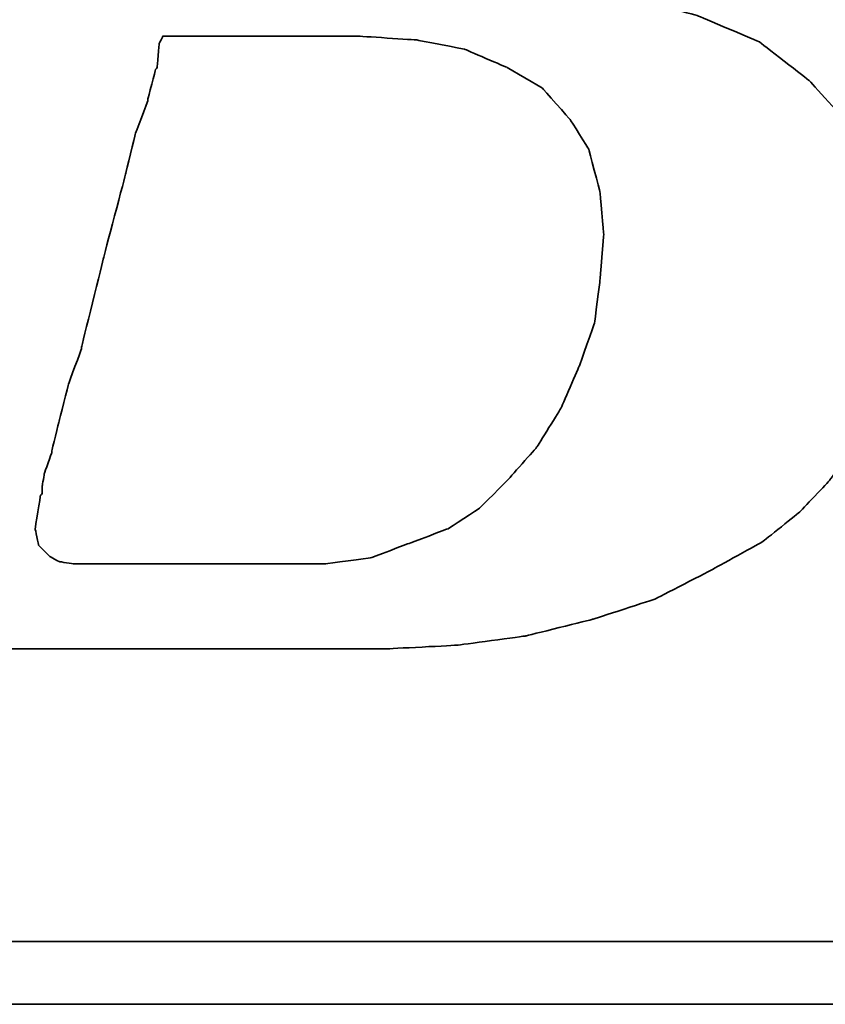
# Model space of a CAD drawing. Header units: millimetres. Extents: x -2774 to 3135, y -1571 to 860.
# Tile 284 of 625: x -2354.8 to -2351.88, y 110.78 to 114.36. Entities that reach past the tile are written whole.
import ezdxf

# ---------------------------------------------------------------- set-up
doc = ezdxf.new("R2010")
doc.units = ezdxf.units.MM
doc.layers.add('DIM', color=4, linetype='CONTINUOUS')
doc.layers.add('layer 1', color=7, linetype='CONTINUOUS')

# ---------------------------------------------------------------- blocks, each defined once
blk = doc.blocks.new('TBI MOTION logo(完整正式版)')
at = {"layer": 'layer 1', "color": 22, "lineweight": 35}
for points, knots in [([(-64.65375, -6.86375), (-64.65375, -6.86375), (-64.84375, -7.29625), (-64.84375, -7.29625), (-64.84375, -7.29625), (-64.84375, -7.29625), (-64.86875, -7.34375), (-64.86875, -7.34375), (-64.86875, -7.34375), (-64.86875, -7.34375), (-64.86875, -7.36875), (-64.86875, -7.36875), (-64.86875, -7.36875), (-64.86875, -7.36875), (-65.15375, -7.65375), (-65.15375, -7.65375), (-65.15375, -7.65375), (-65.15375, -7.65375), (-65.17875, -7.65375), (-65.17875, -7.65375), (-65.17875, -7.65375), (-65.17875, -7.65375), (-65.20375, -7.67875), (-65.20375, -7.67875), (-65.20375, -7.67875), (-65.20375, -7.67875), (-65.58875, -7.87125), (-65.58875, -7.87125), (-65.58875, -7.87125), (-65.58875, -7.87125), (-65.63375, -7.87125), (-65.63375, -7.87125), (-65.63375, -7.87125), (-65.63375, -7.87125), (-65.65875, -7.89375), (-65.65875, -7.89375), (-65.65875, -7.89375), (-65.65875, -7.89375), (-66.09375, -7.94375), (-66.09375, -7.94375), (-66.09375, -7.94375), (-66.09375, -7.94375), (-66.11375, -7.94375), (-66.11375, -7.94375), (-66.11375, -7.94375), (-66.11375, -7.94375), (-66.16375, -7.94375), (-66.16375, -7.94375), (-66.16375, -7.94375), (-66.16375, -7.94375), (-66.30875, -7.94375), (-66.30875, -7.94375), (-66.30875, -7.94375), (-66.30875, -7.94375), (-66.69375, -7.94375), (-66.69375, -7.94375), (-66.69375, -7.94375), (-66.69375, -7.94375), (-67.07375, -7.94375), (-67.07375, -7.94375), (-67.07375, -7.94375), (-67.07375, -7.94375), (-67.12375, -7.94375), (-67.12375, -7.94375), (-67.12375, -7.94375), (-67.12375, -7.94375), (-67.12375, -7.96625), (-67.12375, -7.96625), (-67.12375, -7.96625), (-67.12375, -7.96625), (-67.14875, -7.99125), (-67.14875, -7.99125), (-67.14875, -7.99125), (-67.14875, -7.99125), (-67.24375, -8.34875), (-67.24375, -8.34875), (-67.24375, -8.34875), (-67.24375, -8.34875), (-67.31375, -8.68625), (-67.31375, -8.68625), (-67.31375, -8.68625), (-67.31375, -8.68625), (-67.26875, -8.68625), (-67.26875, -8.68625), (-67.26875, -8.68625), (-67.26875, -8.68625), (-67.07375, -8.68625), (-67.07375, -8.68625), (-67.07375, -8.68625), (-67.07375, -8.68625), (-66.54875, -8.68625), (-66.54875, -8.68625), (-66.54875, -8.68625), (-66.54875, -8.68625), (-65.82625, -8.68625), (-65.82625, -8.68625), (-65.82625, -8.68625), (-65.82625, -8.68625), (-65.01375, -8.68625), (-65.01375, -8.68625), (-65.01375, -8.68625), (-65.01375, -8.68625), (-64.05375, -8.68625), (-64.05375, -8.68625), (-64.05375, -8.68625), (-64.05375, -8.68625), (-62.08375, -8.68625), (-62.08375, -8.68625), (-62.08375, -8.68625), (-62.08375, -8.68625), (-60.06875, -8.68625), (-60.06875, -8.68625), (-60.06875, -8.68625), (-60.06875, -8.68625), (-59.10875, -8.68625), (-59.10875, -8.68625), (-59.10875, -8.68625), (-59.10875, -8.68625), (-58.29375, -8.68625), (-58.29375, -8.68625), (-58.29375, -8.68625), (-58.29375, -8.68625), (-57.57375, -8.68625), (-57.57375, -8.68625), (-57.57375, -8.68625), (-57.57375, -8.68625), (-57.04875, -8.68625), (-57.04875, -8.68625), (-57.04875, -8.68625), (-57.04875, -8.68625), (-56.85375, -8.68625), (-56.85375, -8.68625), (-56.85375, -8.68625), (-56.85375, -8.68625), (-56.70875, -8.68625), (-56.70875, -8.68625), (-56.70875, -8.68625), (-56.70875, -8.68625), (-56.61375, -8.68625), (-56.61375, -8.68625), (-56.61375, -8.68625), (-56.61375, -8.68625), (-56.56875, -8.68625), (-56.56875, -8.68625), (-56.56875, -8.68625), (-56.56875, -8.68625), (-55.65375, -8.63875), (-55.65375, -8.63875), (-55.65375, -8.63875), (-55.65375, -8.63875), (-54.76875, -8.51875), (-54.76875, -8.51875), (-54.76875, -8.51875), (-54.76875, -8.51875), (-53.90375, -8.30375), (-53.90375, -8.30375), (-53.90375, -8.30375), (-53.90375, -8.30375), (-53.08875, -8.03875), (-53.08875, -8.03875), (-53.08875, -8.03875), (-53.08875, -8.03875), (-52.34375, -7.65375), (-52.34375, -7.65375), (-52.34375, -7.65375), (-52.34375, -7.65375), (-51.69875, -7.29625), (-51.69875, -7.29625), (-51.69875, -7.29625), (-51.69875, -7.29625), (-51.21875, -6.91125), (-51.21875, -6.91125), (-51.21875, -6.91125), (-51.21875, -6.91125), (-50.83375, -6.50375), (-50.83375, -6.50375), (-50.83375, -6.50375), (-50.83375, -6.50375), (-50.44875, -5.94875), (-50.44875, -5.94875), (-50.44875, -5.94875), (-50.44875, -5.94875), (-50.13875, -5.30375), (-50.13875, -5.30375), (-50.13875, -5.30375), (-50.13875, -5.30375), (-49.99375, -4.65375), (-49.99375, -4.65375), (-49.99375, -4.65375), (-49.99375, -4.65375), (-49.92375, -3.98375), (-49.92375, -3.98375), (-49.92375, -3.98375), (-49.92375, -3.98375), (-49.99375, -3.19374), (-49.99375, -3.19374), (-49.99375, -3.19374), (-49.99375, -3.19374), (-50.23374, -2.44874), (-50.23374, -2.44874), (-50.23374, -2.44874), (-50.23374, -2.44874), (-50.59375, -1.87374), (-50.59375, -1.87374), (-50.59375, -1.87374), (-50.59375, -1.87374), (-51.09875, -1.31874), (-51.09875, -1.31874), (-51.09875, -1.31874), (-51.09875, -1.31874), (-51.74375, -0.81875), (-51.74375, -0.81875), (-51.74375, -0.81875), (-51.74375, -0.81875), (-52.53875, -0.48125), (-52.53875, -0.48125), (-52.53875, -0.48125), (-52.53875, -0.48125), (-53.47375, -0.21875), (-53.47375, -0.21875), (-53.47375, -0.21875), (-53.47375, -0.21875), (-54.52875, -0.04874), (-54.52875, -0.04874), (-54.52875, -0.04874), (-54.52875, -0.04874), (-55.65375, 0.12125), (-55.65375, 0.12125), (-55.65375, 0.12125), (-55.65375, 0.12125), (-54.50375, 0.28624), (-54.50375, 0.28624), (-54.50375, 0.28624), (-54.50375, 0.28624), (-53.83375, 0.38124), (-53.83375, 0.38124), (-53.83375, 0.38124), (-53.83375, 0.38124), (-53.18375, 0.50125), (-53.18375, 0.50125), (-53.18375, 0.50125), (-53.18375, 0.50125), (-52.55875, 0.66874), (-52.55875, 0.66874), (-52.55875, 0.66874), (-52.55875, 0.66874), (-52.03375, 0.86124), (-52.03375, 0.86124), (-52.03375, 0.86124), (-52.03375, 0.86124), (-51.50374, 1.03124), (-51.50374, 1.03124), (-51.50374, 1.03124), (-51.50374, 1.03124), (-51.09875, 1.27125), (-51.09875, 1.27125), (-51.09875, 1.27125), (-51.09875, 1.27125), (-50.71375, 1.48624), (-50.71375, 1.48624), (-50.71375, 1.48624), (-50.71375, 1.48624), (-50.37625, 1.77625), (-50.37625, 1.77625), (-50.37625, 1.77625), (-50.37625, 1.77625), (-49.82375, 2.37625), (-49.82375, 2.37625), (-49.82375, 2.37625), (-49.82375, 2.37625), (-49.41875, 2.99625), (-49.41875, 2.99625), (-49.41875, 2.99625), (-49.41875, 2.99625), (-49.22375, 3.76625), (-49.22375, 3.76625), (-49.22375, 3.76625), (-49.22375, 3.76625), (-49.15375, 4.50874), (-49.15375, 4.50874), (-49.15375, 4.50874), (-49.15375, 4.50874), (-49.20375, 5.25125), (-49.20375, 5.25125), (-49.20375, 5.25125), (-49.20375, 5.25125), (-49.41875, 5.92625), (-49.41875, 5.92625), (-49.41875, 5.92625), (-49.41875, 5.92625), (-49.77875, 6.47625), (-49.77875, 6.47625), (-49.77875, 6.47625), (-49.77875, 6.47625), (-50.33125, 7.02624), (-50.33125, 7.02624), (-50.33125, 7.02624), (-50.33125, 7.02624), (-51.00125, 7.43625), (-51.00125, 7.43625), (-51.00125, 7.43625), (-51.00125, 7.43625), (-51.79375, 7.72625), (-51.79375, 7.72625), (-51.79375, 7.72625), (-51.79375, 7.72625), (-52.72875, 7.89124), (-52.72875, 7.89124), (-52.72875, 7.89124), (-52.72875, 7.89124), (-53.83375, 7.98625), (-53.83375, 7.98625), (-53.83375, 7.98625), (-53.83375, 7.98625), (-53.92875, 7.98625), (-53.92875, 7.98625), (-53.92875, 7.98625), (-53.92875, 7.98625), (-54.26375, 7.98625), (-54.26375, 7.98625), (-54.26375, 7.98625), (-54.26375, 7.98625), (-54.74375, 7.98625), (-54.74375, 7.98625), (-54.74375, 7.98625), (-54.74375, 7.98625), (-55.36875, 7.98625), (-55.36875, 7.98625), (-55.36875, 7.98625), (-55.36875, 7.98625), (-56.13375, 7.98625), (-56.13375, 7.98625), (-56.13375, 7.98625), (-56.13375, 7.98625), (-56.94875, 7.98625), (-56.94875, 7.98625), (-56.94875, 7.98625), (-56.94875, 7.98625), (-58.77625, 7.98625), (-58.77625, 7.98625), (-58.77625, 7.98625), (-58.77625, 7.98625), (-60.59875, 7.98625), (-60.59875, 7.98625), (-60.59875, 7.98625), (-60.59875, 7.98625), (-61.41375, 7.98625), (-61.41375, 7.98625), (-61.41375, 7.98625), (-61.41375, 7.98625), (-62.17875, 7.98625), (-62.17875, 7.98625), (-62.17875, 7.98625), (-62.17875, 7.98625), (-62.80375, 7.98625), (-62.80375, 7.98625), (-62.80375, 7.98625), (-62.80375, 7.98625), (-63.30625, 7.98625), (-63.30625, 7.98625), (-63.30625, 7.98625), (-63.30625, 7.98625), (-63.57375, 7.98625), (-63.57375, 7.98625), (-63.57375, 7.98625), (-63.57375, 7.98625), (-63.57375, 7.96375), (-63.57375, 7.96375), (-63.57375, 7.96375), (-63.57375, 7.96375), (-63.59875, 7.94125), (-63.59875, 7.94125), (-63.59875, 7.94125), (-63.59875, 7.94125), (-63.69375, 7.55625), (-63.69375, 7.55625), (-63.69375, 7.55625), (-63.69375, 7.55625), (-63.76375, 7.24624), (-63.76375, 7.24624), (-63.76375, 7.24624), (-63.76375, 7.24624), (-63.23875, 7.24624), (-63.23875, 7.24624), (-63.23875, 7.24624), (-63.23875, 7.24624), (-62.75875, 7.24624), (-62.75875, 7.24624), (-62.75875, 7.24624), (-62.75875, 7.24624), (-62.61125, 7.24624), (-62.61125, 7.24624), (-62.61125, 7.24624), (-62.61125, 7.24624), (-62.56625, 7.24624), (-62.56625, 7.24624), (-62.56625, 7.24624), (-62.56625, 7.24624), (-62.22875, 7.24624), (-62.22875, 7.24624), (-62.22875, 7.24624), (-62.22875, 7.24624), (-62.20375, 7.24624), (-62.20375, 7.24624), (-62.20375, 7.24624), (-62.20375, 7.24624), (-62.17875, 7.21875), (-62.17875, 7.21875), (-62.17875, 7.21875), (-62.17875, 7.21875), (-61.96375, 7.17125), (-61.96375, 7.17125), (-61.96375, 7.17125), (-61.96375, 7.17125), (-61.72375, 7.12624), (-61.72375, 7.12624), (-61.72375, 7.12624), (-61.72375, 7.12624), (-61.70375, 7.12624), (-61.70375, 7.12624), (-61.70375, 7.12624), (-61.70375, 7.12624), (-61.55875, 7.07624), (-61.55875, 7.07624), (-61.55875, 7.07624), (-61.55875, 7.07624), (-61.50875, 7.07624), (-61.50875, 7.07624), (-61.50875, 7.07624), (-61.50875, 7.07624), (-61.48375, 7.02624), (-61.48375, 7.02624), (-61.48375, 7.02624), (-61.48375, 7.02624), (-61.31875, 6.83375), (-61.31875, 6.83375), (-61.31875, 6.83375), (-61.31875, 6.83375), (-61.29375, 6.81125), (-61.29375, 6.81125), (-61.29375, 6.81125), (-61.29375, 6.81125), (-61.29375, 6.78625), (-61.29375, 6.78625), (-61.29375, 6.78625), (-61.29375, 6.78625), (-61.19875, 6.50124), (-61.19875, 6.50124), (-61.19875, 6.50124), (-61.19875, 6.50124), (-61.17375, 6.45124), (-61.17375, 6.45124), (-61.17375, 6.45124), (-61.17375, 6.45124), (-61.19875, 6.40625), (-61.19875, 6.40625), (-61.19875, 6.40625), (-61.19875, 6.40625), (-61.26875, 5.99624), (-61.26875, 5.99624), (-61.26875, 5.99624), (-61.26875, 5.99624), (-61.26875, 5.85125), (-61.26875, 5.85125), (-61.26875, 5.85125), (-61.26875, 5.85125), (-61.26875, 5.82625), (-61.26875, 5.82625), (-61.26875, 5.82625), (-61.26875, 5.82625), (-61.29375, 5.80625), (-61.29375, 5.80625), (-61.29375, 5.80625), (-61.29375, 5.80625), (-61.34125, 5.66125), (-61.34125, 5.66125), (-61.34125, 5.66125), (-61.34125, 5.66125), (-61.41375, 5.44625), (-61.41375, 5.44625), (-61.41375, 5.44625), (-61.41375, 5.44625), (-61.48375, 5.15625), (-61.48375, 5.15625), (-61.48375, 5.15625), (-61.48375, 5.15625), (-61.58375, 4.82124), (-61.58375, 4.82124), (-61.58375, 4.82124), (-61.58375, 4.82124), (-61.79875, 4.00375), (-61.79875, 4.00375), (-61.79875, 4.00375), (-61.79875, 4.00375), (-62.05875, 2.99625), (-62.05875, 2.99625), (-62.05875, 2.99625), (-62.05875, 2.99625), (-62.34875, 1.91625), (-62.34875, 1.91625), (-62.34875, 1.91625), (-62.34875, 1.91625), (-62.97375, -0.41124), (-62.97375, -0.41124), (-62.97375, -0.41124), (-62.97375, -0.41124), (-63.59875, -2.75875), (-63.59875, -2.75875), (-63.59875, -2.75875), (-63.59875, -2.75875), (-63.88375, -3.86374), (-63.88375, -3.86374), (-63.88375, -3.86374), (-63.88375, -3.86374), (-64.14875, -4.82374), (-64.14875, -4.82374), (-64.14875, -4.82374), (-64.14875, -4.82374), (-64.36375, -5.64125), (-64.36375, -5.64125), (-64.36375, -5.64125), (-64.36375, -5.64125), (-64.43625, -5.97625), (-64.43625, -5.97625), (-64.43625, -5.97625), (-64.43625, -5.97625), (-64.50875, -6.28625), (-64.50875, -6.28625), (-64.50875, -6.28625), (-64.50875, -6.28625), (-64.50875, -6.30875), (-64.50875, -6.30875), (-64.50875, -6.30875), (-64.50875, -6.30875), (-64.57875, -6.50375), (-64.57875, -6.50375), (-64.57875, -6.50375), (-64.57875, -6.50375), (-64.62875, -6.69625), (-64.62875, -6.69625), (-64.62875, -6.69625), (-64.62875, -6.69625), (-64.62875, -6.76875), (-64.62875, -6.76875), (-64.62875, -6.76875), (-64.62875, -6.76875), (-64.62875, -6.81375), (-64.62875, -6.81375), (-64.62875, -6.81375), (-64.62875, -6.81375), (-64.62875, -6.83875), (-64.62875, -6.83875), (-64.62875, -6.83875), (-64.62875, -6.83875), (-64.65375, -6.86375), (-64.65375, -6.86375)], [0, 0, 0, 0, 0.00719424, 0.00719424, 0.00719424, 0.00719425, 0.01438849, 0.01438849, 0.01438849, 0.0143885, 0.02158273, 0.02158273, 0.02158273, 0.02158274, 0.02877698, 0.02877698, 0.02877698, 0.02877699, 0.03597122, 0.03597122, 0.03597122, 0.03597123, 0.04316547, 0.04316547, 0.04316547, 0.04316548, 0.05035971, 0.05035971, 0.05035971, 0.05035972, 0.05755396, 0.05755396, 0.05755396, 0.05755397, 0.0647482, 0.0647482, 0.0647482, 0.06474821, 0.07194245, 0.07194245, 0.07194245, 0.07194246, 0.07913669, 0.07913669, 0.07913669, 0.0791367, 0.08633094, 0.08633094, 0.08633094, 0.08633095, 0.09352518, 0.09352518, 0.09352518, 0.09352519, 0.10071942, 0.10071942, 0.10071942, 0.10071943, 0.10791367, 0.10791367, 0.10791367, 0.10791368, 0.11510791, 0.11510791, 0.11510791, 0.11510792, 0.12230216, 0.12230216, 0.12230216, 0.12230217, 0.1294964, 0.1294964, 0.1294964, 0.12949641, 0.13669065, 0.13669065, 0.13669065, 0.13669066, 0.14388489, 0.14388489, 0.14388489, 0.1438849, 0.15107914, 0.15107914, 0.15107914, 0.15107915, 0.15827338, 0.15827338, 0.15827338, 0.15827339, 0.16546763, 0.16546763, 0.16546763, 0.16546764, 0.17266187, 0.17266187, 0.17266187, 0.17266188, 0.17985612, 0.17985612, 0.17985612, 0.17985613, 0.18705036, 0.18705036, 0.18705036, 0.18705037, 0.1942446, 0.1942446, 0.1942446, 0.19424461, 0.20143885, 0.20143885, 0.20143885, 0.20143886, 0.20863309, 0.20863309, 0.20863309, 0.2086331, 0.21582734, 0.21582734, 0.21582734, 0.21582735, 0.22302158, 0.22302158, 0.22302158, 0.22302159, 0.23021583, 0.23021583, 0.23021583, 0.23021584, 0.23741007, 0.23741007, 0.23741007, 0.23741008, 0.24460432, 0.24460432, 0.24460432, 0.24460433, 0.25179856, 0.25179856, 0.25179856, 0.25179857, 0.25899281, 0.25899281, 0.25899281, 0.25899282, 0.26618705, 0.26618705, 0.26618705, 0.26618706, 0.27338129, 0.27338129, 0.27338129, 0.2733813, 0.28057554, 0.28057554, 0.28057554, 0.28057555, 0.28776978, 0.28776978, 0.28776978, 0.28776979, 0.29496403, 0.29496403, 0.29496403, 0.29496404, 0.30215827, 0.30215827, 0.30215827, 0.30215828, 0.30935252, 0.30935252, 0.30935252, 0.30935253, 0.31654676, 0.31654676, 0.31654676, 0.31654677, 0.32374101, 0.32374101, 0.32374101, 0.32374102, 0.33093525, 0.33093525, 0.33093525, 0.33093526, 0.3381295, 0.3381295, 0.3381295, 0.33812951, 0.34532374, 0.34532374, 0.34532374, 0.34532375, 0.35251799, 0.35251799, 0.35251799, 0.352518, 0.35971223, 0.35971223, 0.35971223, 0.35971224, 0.36690647, 0.36690647, 0.36690647, 0.36690648, 0.37410072, 0.37410072, 0.37410072, 0.37410073, 0.38129496, 0.38129496, 0.38129496, 0.38129497, 0.38848921, 0.38848921, 0.38848921, 0.38848922, 0.39568345, 0.39568345, 0.39568345, 0.39568346, 0.4028777, 0.4028777, 0.4028777, 0.40287771, 0.41007194, 0.41007194, 0.41007194, 0.41007195, 0.41726619, 0.41726619, 0.41726619, 0.4172662, 0.42446043, 0.42446043, 0.42446043, 0.42446044, 0.43165468, 0.43165468, 0.43165468, 0.43165469, 0.43884892, 0.43884892, 0.43884892, 0.43884893, 0.44604317, 0.44604317, 0.44604317, 0.44604318, 0.45323741, 0.45323741, 0.45323741, 0.45323742, 0.46043165, 0.46043165, 0.46043165, 0.46043166, 0.4676259, 0.4676259, 0.4676259, 0.46762591, 0.47482014, 0.47482014, 0.47482014, 0.47482015, 0.48201439, 0.48201439, 0.48201439, 0.4820144, 0.48920863, 0.48920863, 0.48920863, 0.48920864, 0.49640288, 0.49640288, 0.49640288, 0.49640289, 0.50359712, 0.50359712, 0.50359712, 0.50359713, 0.51079137, 0.51079137, 0.51079137, 0.51079138, 0.51798561, 0.51798561, 0.51798561, 0.51798562, 0.52517986, 0.52517986, 0.52517986, 0.52517987, 0.5323741, 0.5323741, 0.5323741, 0.53237411, 0.53956835, 0.53956835, 0.53956835, 0.53956836, 0.54676259, 0.54676259, 0.54676259, 0.5467626, 0.55395683, 0.55395683, 0.55395683, 0.55395684, 0.56115108, 0.56115108, 0.56115108, 0.56115109, 0.56834532, 0.56834532, 0.56834532, 0.56834533, 0.57553957, 0.57553957, 0.57553957, 0.57553958, 0.58273381, 0.58273381, 0.58273381, 0.58273382, 0.58992806, 0.58992806, 0.58992806, 0.58992807, 0.5971223, 0.5971223, 0.5971223, 0.59712231, 0.60431655, 0.60431655, 0.60431655, 0.60431656, 0.61151079, 0.61151079, 0.61151079, 0.6115108, 0.61870504, 0.61870504, 0.61870504, 0.61870505, 0.62589928, 0.62589928, 0.62589928, 0.62589929, 0.63309353, 0.63309353, 0.63309353, 0.63309354, 0.64028777, 0.64028777, 0.64028777, 0.64028778, 0.64748201, 0.64748201, 0.64748201, 0.64748202, 0.65467626, 0.65467626, 0.65467626, 0.65467627, 0.6618705, 0.6618705, 0.6618705, 0.66187051, 0.66906475, 0.66906475, 0.66906475, 0.66906476, 0.67625899, 0.67625899, 0.67625899, 0.676259, 0.68345324, 0.68345324, 0.68345324, 0.68345325, 0.69064748, 0.69064748, 0.69064748, 0.69064749, 0.69784173, 0.69784173, 0.69784173, 0.69784174, 0.70503597, 0.70503597, 0.70503597, 0.70503598, 0.71223022, 0.71223022, 0.71223022, 0.71223023, 0.71942446, 0.71942446, 0.71942446, 0.71942447, 0.72661871, 0.72661871, 0.72661871, 0.72661872, 0.73381295, 0.73381295, 0.73381295, 0.73381296, 0.74100719, 0.74100719, 0.74100719, 0.7410072, 0.74820144, 0.74820144, 0.74820144, 0.74820145, 0.75539568, 0.75539568, 0.75539568, 0.75539569, 0.76258993, 0.76258993, 0.76258993, 0.76258994, 0.76978417, 0.76978417, 0.76978417, 0.76978418, 0.77697842, 0.77697842, 0.77697842, 0.77697843, 0.78417266, 0.78417266, 0.78417266, 0.78417267, 0.79136691, 0.79136691, 0.79136691, 0.79136692, 0.79856115, 0.79856115, 0.79856115, 0.79856116, 0.8057554, 0.8057554, 0.8057554, 0.80575541, 0.81294964, 0.81294964, 0.81294964, 0.81294965, 0.82014388, 0.82014388, 0.82014388, 0.82014389, 0.82733813, 0.82733813, 0.82733813, 0.82733814, 0.83453237, 0.83453237, 0.83453237, 0.83453238, 0.84172662, 0.84172662, 0.84172662, 0.84172663, 0.84892086, 0.84892086, 0.84892086, 0.84892087, 0.85611511, 0.85611511, 0.85611511, 0.85611512, 0.86330935, 0.86330935, 0.86330935, 0.86330936, 0.8705036, 0.8705036, 0.8705036, 0.87050361, 0.87769784, 0.87769784, 0.87769784, 0.87769785, 0.88489209, 0.88489209, 0.88489209, 0.8848921, 0.89208633, 0.89208633, 0.89208633, 0.89208634, 0.89928058, 0.89928058, 0.89928058, 0.89928059, 0.90647482, 0.90647482, 0.90647482, 0.90647483, 0.91366906, 0.91366906, 0.91366906, 0.91366907, 0.92086331, 0.92086331, 0.92086331, 0.92086332, 0.92805755, 0.92805755, 0.92805755, 0.92805756, 0.9352518, 0.9352518, 0.9352518, 0.93525181, 0.94244604, 0.94244604, 0.94244604, 0.94244605, 0.94964029, 0.94964029, 0.94964029, 0.9496403, 0.95683453, 0.95683453, 0.95683453, 0.95683454, 0.96402878, 0.96402878, 0.96402878, 0.96402879, 0.97122302, 0.97122302, 0.97122302, 0.97122303, 0.97841727, 0.97841727, 0.97841727, 0.97841728, 0.98561151, 0.98561151, 0.98561151, 0.98561152, 0.99280576, 0.99280576, 0.99280576, 0.99280577, 1, 1, 1, 1]), ([(-61.03125, -6.57375), (-61.03125, -6.57375), (-61.03125, -6.67125), (-61.03125, -6.67125), (-61.03125, -6.67125), (-61.03125, -6.67125), (-61.05375, -6.69625), (-61.05375, -6.69625), (-61.05375, -6.69625), (-61.05375, -6.69625), (-61.12375, -7.12875), (-61.12375, -7.12875), (-61.12375, -7.12875), (-61.12375, -7.12875), (-61.07875, -7.34375), (-61.07875, -7.34375), (-61.07875, -7.34375), (-61.07875, -7.34375), (-60.93375, -7.48875), (-60.93375, -7.48875), (-60.93375, -7.48875), (-60.93375, -7.48875), (-60.81375, -7.55625), (-60.81375, -7.55625), (-60.81375, -7.55625), (-60.81375, -7.55625), (-60.62375, -7.58375), (-60.62375, -7.58375), (-60.62375, -7.58375), (-60.62375, -7.58375), (-60.30875, -7.58375), (-60.30875, -7.58375), (-60.30875, -7.58375), (-60.30875, -7.58375), (-59.97375, -7.58375), (-59.97375, -7.58375), (-59.97375, -7.58375), (-59.97375, -7.58375), (-59.87875, -7.58375), (-59.87875, -7.58375), (-59.87875, -7.58375), (-59.87875, -7.58375), (-59.63625, -7.58375), (-59.63625, -7.58375), (-59.63625, -7.58375), (-59.63625, -7.58375), (-58.96875, -7.58375), (-58.96875, -7.58375), (-58.96875, -7.58375), (-58.96875, -7.58375), (-58.29375, -7.58375), (-58.29375, -7.58375), (-58.29375, -7.58375), (-58.29375, -7.58375), (-58.05375, -7.58375), (-58.05375, -7.58375), (-58.05375, -7.58375), (-58.05375, -7.58375), (-57.98375, -7.58375), (-57.98375, -7.58375), (-57.98375, -7.58375), (-57.98375, -7.58375), (-57.35875, -7.58375), (-57.35875, -7.58375), (-57.35875, -7.58375), (-57.35875, -7.58375), (-56.78375, -7.50875), (-56.78375, -7.50875), (-56.78375, -7.50875), (-56.78375, -7.50875), (-56.27875, -7.31875), (-56.27875, -7.31875), (-56.27875, -7.31875), (-56.27875, -7.31875), (-55.77375, -7.12875), (-55.77375, -7.12875), (-55.77375, -7.12875), (-55.77375, -7.12875), (-55.36875, -6.86375), (-55.36875, -6.86375), (-55.36875, -6.86375), (-55.36875, -6.86375), (-55.00875, -6.50375), (-55.00875, -6.50375), (-55.00875, -6.50375), (-55.00875, -6.50375), (-54.62375, -6.06875), (-54.62375, -6.06875), (-54.62375, -6.06875), (-54.62375, -6.06875), (-54.31375, -5.56875), (-54.31375, -5.56875), (-54.31375, -5.56875), (-54.31375, -5.56875), (-54.07375, -5.01625), (-54.07375, -5.01625), (-54.07375, -5.01625), (-54.07375, -5.01625), (-53.87875, -4.46374), (-53.87875, -4.46374), (-53.87875, -4.46374), (-53.87875, -4.46374), (-53.80875, -3.91375), (-53.80875, -3.91375), (-53.80875, -3.91375), (-53.80875, -3.91375), (-53.75875, -3.31375), (-53.75875, -3.31375), (-53.75875, -3.31375), (-53.75875, -3.31375), (-53.80875, -2.75875), (-53.80875, -2.75875), (-53.80875, -2.75875), (-53.80875, -2.75875), (-53.95375, -2.20875), (-53.95375, -2.20875), (-53.95375, -2.20875), (-53.95375, -2.20875), (-54.19375, -1.82625), (-54.19375, -1.82625), (-54.19375, -1.82625), (-54.19375, -1.82625), (-54.55375, -1.41875), (-54.55375, -1.41875), (-54.55375, -1.41875), (-54.55375, -1.41875), (-55.00875, -1.15125), (-55.00875, -1.15125), (-55.00875, -1.15125), (-55.00875, -1.15125), (-55.56125, -0.91375), (-55.56125, -0.91375), (-55.56125, -0.91375), (-55.56125, -0.91375), (-56.18125, -0.79375), (-56.18125, -0.79375), (-56.18125, -0.79375), (-56.18125, -0.79375), (-56.94875, -0.74374), (-56.94875, -0.74374), (-56.94875, -0.74374), (-56.94875, -0.74374), (-56.99875, -0.74374), (-56.99875, -0.74374), (-56.99875, -0.74374), (-56.99875, -0.74374), (-57.09375, -0.74374), (-57.09375, -0.74374), (-57.09375, -0.74374), (-57.09375, -0.74374), (-57.38375, -0.74374), (-57.38375, -0.74374), (-57.38375, -0.74374), (-57.38375, -0.74374), (-57.76875, -0.74374), (-57.76875, -0.74374), (-57.76875, -0.74374), (-57.76875, -0.74374), (-58.24625, -0.74374), (-58.24625, -0.74374), (-58.24625, -0.74374), (-58.24625, -0.74374), (-58.72875, -0.74374), (-58.72875, -0.74374), (-58.72875, -0.74374), (-58.72875, -0.74374), (-59.20875, -0.74374), (-59.20875, -0.74374), (-59.20875, -0.74374), (-59.20875, -0.74374), (-59.46875, -0.74374), (-59.46875, -0.74374), (-59.46875, -0.74374), (-59.46875, -0.74374), (-59.51625, -0.83875), (-59.51625, -0.83875), (-59.51625, -0.83875), (-59.51625, -0.83875), (-59.54375, -1.15125), (-59.54375, -1.15125), (-59.54375, -1.15125), (-59.54375, -1.15125), (-59.56375, -1.17874), (-59.56375, -1.17874), (-59.56375, -1.17874), (-59.56375, -1.17874), (-59.66375, -1.55875), (-59.66375, -1.55875), (-59.66375, -1.55875), (-59.66375, -1.55875), (-59.66375, -1.58375), (-59.66375, -1.58375), (-59.66375, -1.58375), (-59.66375, -1.58375), (-59.82875, -2.01874), (-59.82875, -2.01874), (-59.82875, -2.01874), (-59.82875, -2.01874), (-59.94875, -2.52125), (-59.94875, -2.52125), (-59.94875, -2.52125), (-59.94875, -2.52125), (-60.23875, -3.62375), (-60.23875, -3.62375), (-60.23875, -3.62375), (-60.23875, -3.62375), (-60.52375, -4.77624), (-60.52375, -4.77624), (-60.52375, -4.77624), (-60.52375, -4.77624), (-60.52375, -4.79874), (-60.52375, -4.79874), (-60.52375, -4.79874), (-60.52375, -4.79874), (-60.69125, -5.25375), (-60.69125, -5.25375), (-60.69125, -5.25375), (-60.69125, -5.25375), (-60.81375, -5.73625), (-60.81375, -5.73625), (-60.81375, -5.73625), (-60.81375, -5.73625), (-60.90875, -6.11875), (-60.90875, -6.11875), (-60.90875, -6.11875), (-60.90875, -6.11875), (-60.90875, -6.14375), (-60.90875, -6.14375), (-60.90875, -6.14375), (-60.90875, -6.14375), (-61.00375, -6.40875), (-61.00375, -6.40875), (-61.00375, -6.40875), (-61.00375, -6.40875), (-61.03125, -6.57375), (-61.03125, -6.57375)], [0, 0, 0, 0, 0.01694915, 0.01694915, 0.01694915, 0.01694916, 0.03389831, 0.03389831, 0.03389831, 0.03389832, 0.05084746, 0.05084746, 0.05084746, 0.05084747, 0.06779661, 0.06779661, 0.06779661, 0.06779662, 0.08474576, 0.08474576, 0.08474576, 0.08474577, 0.10169492, 0.10169492, 0.10169492, 0.10169493, 0.11864407, 0.11864407, 0.11864407, 0.11864408, 0.13559322, 0.13559322, 0.13559322, 0.13559323, 0.15254237, 0.15254237, 0.15254237, 0.15254238, 0.16949153, 0.16949153, 0.16949153, 0.16949154, 0.18644068, 0.18644068, 0.18644068, 0.18644069, 0.20338983, 0.20338983, 0.20338983, 0.20338984, 0.22033898, 0.22033898, 0.22033898, 0.22033899, 0.23728814, 0.23728814, 0.23728814, 0.23728815, 0.25423729, 0.25423729, 0.25423729, 0.2542373, 0.27118644, 0.27118644, 0.27118644, 0.27118645, 0.28813559, 0.28813559, 0.28813559, 0.2881356, 0.30508475, 0.30508475, 0.30508475, 0.30508476, 0.3220339, 0.3220339, 0.3220339, 0.32203391, 0.33898305, 0.33898305, 0.33898305, 0.33898306, 0.3559322, 0.3559322, 0.3559322, 0.35593221, 0.37288136, 0.37288136, 0.37288136, 0.37288137, 0.38983051, 0.38983051, 0.38983051, 0.38983052, 0.40677966, 0.40677966, 0.40677966, 0.40677967, 0.42372881, 0.42372881, 0.42372881, 0.42372882, 0.44067797, 0.44067797, 0.44067797, 0.44067798, 0.45762712, 0.45762712, 0.45762712, 0.45762713, 0.47457627, 0.47457627, 0.47457627, 0.47457628, 0.49152542, 0.49152542, 0.49152542, 0.49152543, 0.50847458, 0.50847458, 0.50847458, 0.50847459, 0.52542373, 0.52542373, 0.52542373, 0.52542374, 0.54237288, 0.54237288, 0.54237288, 0.54237289, 0.55932203, 0.55932203, 0.55932203, 0.55932204, 0.57627119, 0.57627119, 0.57627119, 0.5762712, 0.59322034, 0.59322034, 0.59322034, 0.59322035, 0.61016949, 0.61016949, 0.61016949, 0.6101695, 0.62711864, 0.62711864, 0.62711864, 0.62711865, 0.6440678, 0.6440678, 0.6440678, 0.64406781, 0.66101695, 0.66101695, 0.66101695, 0.66101696, 0.6779661, 0.6779661, 0.6779661, 0.67796611, 0.69491525, 0.69491525, 0.69491525, 0.69491526, 0.71186441, 0.71186441, 0.71186441, 0.71186442, 0.72881356, 0.72881356, 0.72881356, 0.72881357, 0.74576271, 0.74576271, 0.74576271, 0.74576272, 0.76271186, 0.76271186, 0.76271186, 0.76271187, 0.77966102, 0.77966102, 0.77966102, 0.77966103, 0.79661017, 0.79661017, 0.79661017, 0.79661018, 0.81355932, 0.81355932, 0.81355932, 0.81355933, 0.83050847, 0.83050847, 0.83050847, 0.83050848, 0.84745763, 0.84745763, 0.84745763, 0.84745764, 0.86440678, 0.86440678, 0.86440678, 0.86440679, 0.88135593, 0.88135593, 0.88135593, 0.88135594, 0.89830508, 0.89830508, 0.89830508, 0.89830509, 0.91525424, 0.91525424, 0.91525424, 0.91525425, 0.93220339, 0.93220339, 0.93220339, 0.9322034, 0.94915254, 0.94915254, 0.94915254, 0.94915255, 0.96610169, 0.96610169, 0.96610169, 0.9661017, 0.98305085, 0.98305085, 0.98305085, 0.98305086, 1, 1, 1, 1]), ([(75.90875, -9.47875), (75.90875, -9.47875), (75.90875, -12.28625), (75.90875, -12.28625), (75.90875, -12.28625), (75.90875, -12.28625), (75.90875, -12.47875), (75.90875, -12.47875), (75.90875, -12.47875), (75.90875, -12.47875), (75.71625, -12.47875), (75.71625, -12.47875), (75.71625, -12.47875), (75.71625, -12.47875), (-88.32875, -12.47875), (-88.32875, -12.47875), (-88.32875, -12.47875), (-88.32875, -12.47875), (-88.32875, -13.29375), (-88.32875, -13.29375), (-88.32875, -13.29375), (-88.32875, -13.29375), (82.89125, -13.29375), (82.89125, -13.29375), (82.89125, -13.29375), (82.89125, -13.29375), (75.90875, -9.47875), (75.90875, -9.47875)], [0, 0, 0, 0, 0.14285714, 0.14285714, 0.14285714, 0.14285715, 0.28571429, 0.28571429, 0.28571429, 0.2857143, 0.42857143, 0.42857143, 0.42857143, 0.42857144, 0.57142857, 0.57142857, 0.57142857, 0.57142858, 0.71428571, 0.71428571, 0.71428571, 0.71428572, 0.85714286, 0.85714286, 0.85714286, 0.85714287, 1, 1, 1, 1])]:
    blk.add_open_spline(points, degree=3, knots=knots, dxfattribs=at)

msp = doc.modelspace()

# ---------------------------------------------------------------- block references
at = {"layer": 'DIM', "color": 7, "xscale": 0.2802190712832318, "yscale": 0.2802190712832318, "zscale": 0.2802190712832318}
msp.add_blockref('TBI MOTION logo(完整正式版)', (-2337.6206, 114.5047), dxfattribs=at)

doc.saveas('drawing.dxf')
